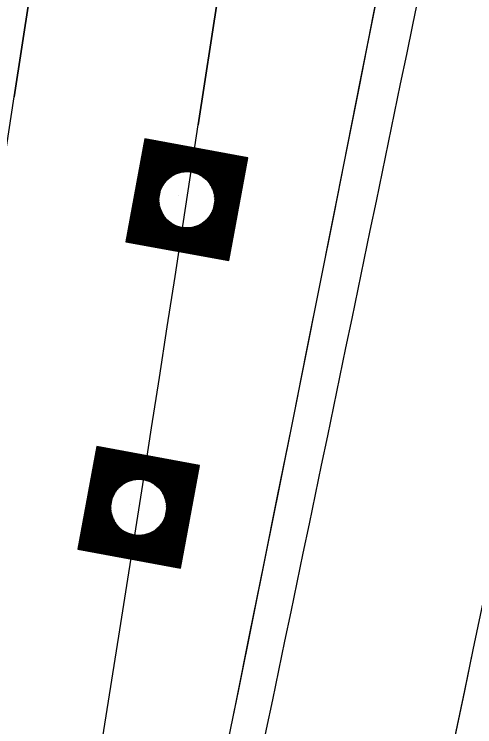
# Model space of a CAD drawing. Extents: x 14104283 to 14120882, y 8635219 to 8671666.
# Drawn here: x 14107885.37 to 14107915.06, y 8639559 to 8639604.94 of the extents above; entities that cross this region are included whole.
import ezdxf

# ---------------------------------------------------------------- set-up
doc = ezdxf.new("R2010")
doc.units = 0
for name, color, linetype in [('dsnCellElements', 7, 'Continuous'), ('dsnNonPlotable', 7, 'Continuous'), ('dsnPaintPlaceBrokenLineWhite', 7, 'Continuous'), ('dsnPaintPlaceEdgeLineLeftYellow', 7, 'Continuous'), ('dsnPaintPlaceEdgeLineRightWhite', 7, 'Continuous'), ('dsnPaintRemoveDoubleCenterLineYellow', 7, 'Continuous'), ('dsnShadingPaved', 7, 'Continuous'), ('dsnStdLabel', 7, 'Continuous'), ('dsnStgShadingPrevPav', 7, 'Continuous')]:
    doc.layers.add(name, color=color, linetype=linetype)

msp = doc.modelspace()

# ---------------------------------------------------------------- linework, layer by layer
at = {"layer": 'dsnCellElements'}
for centre in [(14107896.495, 8639592.976), (14107893.394, 8639573.144)]:
    msp.add_circle(centre, 1.815, dxfattribs=at)
at = {"layer": 'dsnNonPlotable'}
for p, q in [((14107895.946, 8639593.224), (14107895.945, 8639593.221)), ((14107892.866, 8639573.308), (14107892.865, 8639573.304))]:
    msp.add_line(p, q, dxfattribs=at)
at = {"layer": 'dsnPaintPlaceBrokenLineWhite'}
msp.add_line((14107897.232, 8639597.803), (14108002.801, 8640289.797), dxfattribs=at)
msp.add_arc((14101471.577, 8640578.084), 6500, 347.6102117, 351.3259889, dxfattribs=at)
at = {"layer": 'dsnPaintPlaceEdgeLineLeftYellow'}
msp.add_arc((14088910.944, 8643520.525), 19430.018, 347.6454697, 348.764283, dxfattribs=at)
at = {"layer": 'dsnPaintPlaceEdgeLineRightWhite'}
msp.add_line((14107908.713, 8639752.631), (14107885.369, 8639599.613), dxfattribs=at)
for centre, radius, end in [((14089678.7, 8643364.108), 18658.5, 348.7760361), ((14101471.577, 8640578.084), 6488, 351.3259889)]:
    msp.add_arc(centre, radius, 347.6102117, end, dxfattribs=at)
at = {"layer": 'dsnPaintRemoveDoubleCenterLineYellow'}
msp.add_arc((14089669.259, 8643291.433), 18640.114, 347.5462626, 348.776036, dxfattribs=at)
at = {"layer": 'dsnShadingPaved'}
for p, q in [((14107885.369, 8639599.613), (14107990.938, 8640291.607)), ((14108002.801, 8640289.797), (14107897.232, 8639597.803))]:
    msp.add_line(p, q, dxfattribs=at)
for centre, radius, start, end in [((14089678.7, 8643364.108), 18628, 347.714933, 348.7760361), ((14089678.7, 8643364.108), 18640, 347.714933, 348.7760361), ((14088910.944, 8643520.525), 19430.018, 347.6454697, 348.764283), ((14089678.7, 8643364.108), 18658.5, 347.6102117, 348.7760361), ((14101471.577, 8640578.084), 6488, 347.6102117, 351.3259889), ((14101471.577, 8640578.084), 6500, 347.6102117, 351.3259889)]:
    msp.add_arc(centre, radius, start, end, dxfattribs=at)
at = {"layer": 'dsnStdLabel'}
for points in [[(14107899.197, 8639589.051), (14107900.419, 8639595.677), (14107893.793, 8639596.9), (14107892.57, 8639590.274), (14107899.197, 8639589.051)], [(14107899.193, 8639589.052), (14107900.415, 8639595.675), (14107893.796, 8639596.896), (14107892.575, 8639590.277), (14107899.197, 8639589.055)], [(14107899.19, 8639589.052), (14107900.411, 8639595.672), (14107893.799, 8639596.892), (14107892.579, 8639590.28), (14107899.198, 8639589.058)], [(14107899.182, 8639589.209), (14107900.369, 8639595.643), (14107893.828, 8639596.849), (14107892.621, 8639590.309), (14107899.205, 8639589.094)], [(14107899.152, 8639589.251), (14107900.326, 8639595.613), (14107893.857, 8639596.807), (14107892.663, 8639590.338), (14107899.211, 8639589.13)], [(14107899.123, 8639589.294), (14107900.284, 8639595.584), (14107893.886, 8639596.765), (14107892.706, 8639590.367), (14107899.218, 8639589.165)], [(14107899.094, 8639589.336), (14107900.242, 8639595.555), (14107893.915, 8639596.723), (14107892.748, 8639590.396), (14107899.182, 8639589.209)], [(14107899.065, 8639589.378), (14107900.2, 8639595.526), (14107893.944, 8639596.68), (14107892.79, 8639590.425), (14107899.152, 8639589.251)], [(14107899.036, 8639589.42), (14107900.157, 8639595.497), (14107893.974, 8639596.638), (14107892.833, 8639590.454), (14107899.123, 8639589.294)], [(14107899.007, 8639589.463), (14107900.115, 8639595.468), (14107894.003, 8639596.596), (14107892.875, 8639590.483), (14107899.094, 8639589.336)], [(14107898.978, 8639589.505), (14107900.073, 8639595.439), (14107894.032, 8639596.553), (14107892.917, 8639590.513), (14107899.065, 8639589.378)], [(14107898.949, 8639589.547), (14107900.03, 8639595.41), (14107894.061, 8639596.511), (14107892.959, 8639590.542), (14107899.036, 8639589.42)], [(14107898.92, 8639589.59), (14107899.988, 8639595.381), (14107894.09, 8639596.469), (14107893.002, 8639590.571), (14107899.007, 8639589.463)], [(14107898.89, 8639589.632), (14107899.946, 8639595.351), (14107894.119, 8639596.427), (14107893.044, 8639590.6), (14107898.978, 8639589.505)], [(14107898.861, 8639589.674), (14107899.904, 8639595.322), (14107894.148, 8639596.384), (14107893.086, 8639590.629), (14107898.949, 8639589.547)], [(14107898.832, 8639589.716), (14107899.861, 8639595.293), (14107894.177, 8639596.342), (14107893.129, 8639590.658), (14107898.92, 8639589.59)], [(14107898.803, 8639589.759), (14107899.819, 8639595.264), (14107894.206, 8639596.3), (14107893.171, 8639590.687), (14107898.89, 8639589.632)], [(14107898.774, 8639589.801), (14107899.777, 8639595.235), (14107894.236, 8639596.257), (14107893.213, 8639590.716), (14107898.861, 8639589.674)], [(14107898.745, 8639589.843), (14107899.734, 8639595.206), (14107894.265, 8639596.215), (14107893.255, 8639590.745), (14107898.832, 8639589.716)], [(14107898.716, 8639589.886), (14107899.692, 8639595.177), (14107894.294, 8639596.173), (14107893.298, 8639590.775), (14107898.803, 8639589.759)], [(14107898.687, 8639589.928), (14107899.65, 8639595.148), (14107894.323, 8639596.131), (14107893.34, 8639590.804), (14107898.774, 8639589.801)], [(14107898.658, 8639589.97), (14107899.608, 8639595.119), (14107894.352, 8639596.088), (14107893.382, 8639590.833), (14107898.745, 8639589.843)], [(14107898.628, 8639590.012), (14107899.565, 8639595.089), (14107894.381, 8639596.046), (14107893.425, 8639590.862), (14107898.716, 8639589.886)], [(14107898.599, 8639590.055), (14107899.523, 8639595.06), (14107894.41, 8639596.004), (14107893.467, 8639590.891), (14107898.687, 8639589.928)], [(14107898.57, 8639590.097), (14107899.481, 8639595.031), (14107894.439, 8639595.961), (14107893.509, 8639590.92), (14107898.658, 8639589.97)], [(14107898.541, 8639590.139), (14107899.438, 8639595.002), (14107894.468, 8639595.919), (14107893.551, 8639590.949), (14107898.628, 8639590.012)], [(14107898.512, 8639590.182), (14107899.396, 8639594.973), (14107894.498, 8639595.877), (14107893.594, 8639590.978), (14107898.599, 8639590.055)], [(14107898.483, 8639590.224), (14107899.354, 8639594.944), (14107894.527, 8639595.835), (14107893.636, 8639591.007), (14107898.57, 8639590.097)], [(14107898.454, 8639590.266), (14107899.312, 8639594.915), (14107894.556, 8639595.792), (14107893.678, 8639591.037), (14107898.541, 8639590.139)], [(14107898.425, 8639590.308), (14107899.269, 8639594.886), (14107894.585, 8639595.75), (14107893.721, 8639591.066), (14107898.512, 8639590.182)], [(14107898.396, 8639590.351), (14107899.227, 8639594.857), (14107894.614, 8639595.708), (14107893.763, 8639591.095), (14107898.483, 8639590.224)], [(14107898.366, 8639590.393), (14107899.185, 8639594.827), (14107894.643, 8639595.665), (14107893.805, 8639591.124), (14107898.454, 8639590.266)], [(14107898.337, 8639590.435), (14107899.142, 8639594.798), (14107894.672, 8639595.623), (14107893.847, 8639591.153), (14107898.425, 8639590.308)], [(14107898.308, 8639590.478), (14107899.1, 8639594.769), (14107894.701, 8639595.581), (14107893.89, 8639591.182), (14107898.396, 8639590.351)], [(14107898.279, 8639590.52), (14107899.058, 8639594.74), (14107894.73, 8639595.539), (14107893.932, 8639591.211), (14107898.366, 8639590.393)], [(14107898.25, 8639590.562), (14107899.016, 8639594.711), (14107894.76, 8639595.496), (14107893.974, 8639591.24), (14107898.337, 8639590.435)], [(14107898.221, 8639590.604), (14107898.973, 8639594.682), (14107894.789, 8639595.454), (14107894.017, 8639591.269), (14107898.308, 8639590.478)], [(14107898.192, 8639590.647), (14107898.931, 8639594.653), (14107894.818, 8639595.412), (14107894.059, 8639591.298), (14107898.279, 8639590.52)], [(14107898.163, 8639590.689), (14107898.889, 8639594.624), (14107894.847, 8639595.369), (14107894.101, 8639591.328), (14107898.25, 8639590.562)], [(14107898.134, 8639590.731), (14107898.846, 8639594.595), (14107894.876, 8639595.327), (14107894.143, 8639591.357), (14107898.221, 8639590.604)], [(14107898.104, 8639590.773), (14107898.804, 8639594.565), (14107894.905, 8639595.285), (14107894.186, 8639591.386), (14107898.192, 8639590.647)], [(14107898.075, 8639590.816), (14107898.762, 8639594.536), (14107894.934, 8639595.243), (14107894.228, 8639591.415), (14107898.163, 8639590.689)], [(14107898.046, 8639590.858), (14107898.72, 8639594.507), (14107894.963, 8639595.2), (14107894.27, 8639591.444), (14107898.134, 8639590.731)], [(14107898.017, 8639590.9), (14107898.677, 8639594.478), (14107894.992, 8639595.158), (14107894.313, 8639591.473), (14107898.104, 8639590.773)], [(14107897.988, 8639590.943), (14107898.635, 8639594.449), (14107895.022, 8639595.116), (14107894.355, 8639591.502), (14107898.075, 8639590.816)], [(14107897.959, 8639590.985), (14107898.593, 8639594.42), (14107895.051, 8639595.073), (14107894.397, 8639591.531), (14107898.046, 8639590.858)], [(14107896.482, 8639594.772), (14107895.08, 8639595.031), (14107894.821, 8639593.629)], [(14107896.325, 8639594.764), (14107895.109, 8639594.989), (14107894.884, 8639593.773)], [(14107896.207, 8639594.749), (14107895.138, 8639594.947), (14107894.941, 8639593.877)], [(14107896.109, 8639594.731), (14107895.167, 8639594.904), (14107894.993, 8639593.962)], [(14107896.023, 8639594.709), (14107895.196, 8639594.862), (14107895.044, 8639594.035)], [(14107895.946, 8639594.687), (14107895.225, 8639594.82), (14107895.092, 8639594.099)], [(14107895.876, 8639594.663), (14107895.254, 8639594.777), (14107895.14, 8639594.155)], [(14107895.812, 8639594.638), (14107895.284, 8639594.735), (14107895.186, 8639594.207)], [(14107895.752, 8639594.612), (14107895.313, 8639594.693), (14107895.232, 8639594.253)], [(14107895.696, 8639594.585), (14107895.342, 8639594.651), (14107895.276, 8639594.296)], [(14107895.644, 8639594.558), (14107895.371, 8639594.608), (14107895.321, 8639594.336)], [(14107895.594, 8639594.53), (14107895.4, 8639594.566), (14107895.364, 8639594.372)], [(14107895.547, 8639594.502), (14107895.429, 8639594.524), (14107895.407, 8639594.406)], [(14107895.502, 8639594.473), (14107895.458, 8639594.481), (14107895.45, 8639594.437)], [(14107898.292, 8639592.989), (14107898.55, 8639594.391), (14107897.148, 8639594.65)], [(14107898.284, 8639593.145), (14107898.508, 8639594.362), (14107897.292, 8639594.586)], [(14107898.269, 8639593.263), (14107898.466, 8639594.333), (14107897.397, 8639594.53)], [(14107898.25, 8639593.362), (14107898.424, 8639594.303), (14107897.482, 8639594.477)], [(14107898.229, 8639593.447), (14107898.381, 8639594.274), (14107897.554, 8639594.427)], [(14107898.206, 8639593.524), (14107898.339, 8639594.245), (14107897.618, 8639594.378)], [(14107898.182, 8639593.594), (14107898.297, 8639594.216), (14107897.675, 8639594.331)], [(14107898.157, 8639593.659), (14107898.254, 8639594.187), (14107897.726, 8639594.285)], [(14107898.131, 8639593.718), (14107898.212, 8639594.158), (14107897.773, 8639594.239)], [(14107898.104, 8639593.774), (14107898.17, 8639594.129), (14107897.815, 8639594.194)], [(14107898.077, 8639593.827), (14107898.128, 8639594.1), (14107897.855, 8639594.15)], [(14107898.05, 8639593.877), (14107898.085, 8639594.071), (14107897.891, 8639594.106)], [(14107898.021, 8639593.924), (14107898.043, 8639594.041), (14107897.925, 8639594.063)], [(14107897.993, 8639593.968), (14107898.001, 8639594.012), (14107897.957, 8639594.02)], [(14107894.698, 8639592.963), (14107894.439, 8639591.56), (14107895.842, 8639591.302)], [(14107894.706, 8639592.806), (14107894.482, 8639591.59), (14107895.698, 8639591.365)], [(14107894.721, 8639592.688), (14107894.524, 8639591.619), (14107895.593, 8639591.421)], [(14107894.74, 8639592.59), (14107894.566, 8639591.648), (14107895.508, 8639591.474)], [(14107894.761, 8639592.504), (14107894.609, 8639591.677), (14107895.435, 8639591.524)], [(14107894.784, 8639592.427), (14107894.651, 8639591.706), (14107895.372, 8639591.573)], [(14107894.808, 8639592.357), (14107894.693, 8639591.735), (14107895.315, 8639591.62)], [(14107894.833, 8639592.293), (14107894.735, 8639591.764), (14107895.264, 8639591.667)], [(14107894.859, 8639592.233), (14107894.778, 8639591.793), (14107895.217, 8639591.712)], [(14107894.885, 8639592.177), (14107894.82, 8639591.822), (14107895.174, 8639591.757)], [(14107894.913, 8639592.124), (14107894.862, 8639591.852), (14107895.135, 8639591.801)], [(14107894.94, 8639592.075), (14107894.905, 8639591.881), (14107895.098, 8639591.845)], [(14107897.872, 8639591.112), (14107898.049, 8639592.074)], [(14107897.901, 8639591.069), (14107898.105, 8639592.179)], [(14107897.93, 8639591.027), (14107898.169, 8639592.322)], [(14107894.969, 8639592.028), (14107894.947, 8639591.91), (14107895.065, 8639591.888)], [(14107894.997, 8639591.983), (14107894.989, 8639591.939), (14107895.033, 8639591.931)], [(14107897.639, 8639591.45), (14107897.669, 8639591.616)], [(14107897.668, 8639591.408), (14107897.713, 8639591.655)], [(14107897.697, 8639591.365), (14107897.758, 8639591.698)], [(14107897.726, 8639591.323), (14107897.804, 8639591.745)], [(14107897.755, 8639591.281), (14107897.85, 8639591.796)], [(14107897.784, 8639591.239), (14107897.898, 8639591.853)], [(14107897.813, 8639591.196), (14107897.946, 8639591.916)], [(14107897.842, 8639591.154), (14107897.997, 8639591.989)], [(14107896.508, 8639591.179), (14107898.017, 8639590.9)], [(14107896.665, 8639591.187), (14107897.988, 8639590.943)], [(14107896.783, 8639591.202), (14107897.959, 8639590.985)], [(14107896.881, 8639591.221), (14107897.93, 8639591.027)], [(14107896.967, 8639591.242), (14107897.901, 8639591.069)], [(14107897.043, 8639591.265), (14107897.872, 8639591.112)], [(14107897.113, 8639591.289), (14107897.842, 8639591.154)], [(14107897.178, 8639591.314), (14107897.813, 8639591.196)], [(14107897.238, 8639591.339), (14107897.784, 8639591.239)], [(14107897.294, 8639591.366), (14107897.755, 8639591.281)], [(14107897.346, 8639591.393), (14107897.726, 8639591.323)], [(14107897.396, 8639591.421), (14107897.697, 8639591.365)], [(14107897.443, 8639591.449), (14107897.668, 8639591.408)], [(14107897.488, 8639591.478), (14107897.639, 8639591.45)], [(14107896.096, 8639569.219), (14107897.318, 8639575.846), (14107890.692, 8639577.068), (14107889.469, 8639570.442), (14107896.096, 8639569.219)], [(14107896.092, 8639569.22), (14107897.314, 8639575.843), (14107890.695, 8639577.064), (14107889.474, 8639570.445), (14107896.096, 8639569.223)], [(14107896.089, 8639569.221), (14107897.31, 8639575.84), (14107890.698, 8639577.06), (14107889.478, 8639570.448), (14107896.097, 8639569.227)], [(14107896.081, 8639569.377), (14107897.268, 8639575.811), (14107890.727, 8639577.018), (14107889.52, 8639570.477), (14107896.104, 8639569.262)], [(14107896.052, 8639569.42), (14107897.225, 8639575.782), (14107890.756, 8639576.975), (14107889.563, 8639570.506), (14107896.11, 8639569.298)], [(14107896.022, 8639569.462), (14107897.183, 8639575.753), (14107890.785, 8639576.933), (14107889.605, 8639570.535), (14107896.117, 8639569.334)], [(14107895.993, 8639569.504), (14107897.141, 8639575.723), (14107890.814, 8639576.891), (14107889.647, 8639570.564), (14107896.081, 8639569.377)], [(14107895.964, 8639569.546), (14107897.099, 8639575.694), (14107890.844, 8639576.849), (14107889.689, 8639570.593), (14107896.052, 8639569.42)], [(14107895.935, 8639569.589), (14107897.056, 8639575.665), (14107890.873, 8639576.806), (14107889.732, 8639570.623), (14107896.022, 8639569.462)], [(14107895.906, 8639569.631), (14107897.014, 8639575.636), (14107890.902, 8639576.764), (14107889.774, 8639570.652), (14107895.993, 8639569.504)], [(14107895.877, 8639569.673), (14107896.972, 8639575.607), (14107890.931, 8639576.722), (14107889.816, 8639570.681), (14107895.964, 8639569.546)], [(14107895.848, 8639569.716), (14107896.929, 8639575.578), (14107890.96, 8639576.679), (14107889.858, 8639570.71), (14107895.935, 8639569.589)], [(14107895.819, 8639569.758), (14107896.887, 8639575.549), (14107890.989, 8639576.637), (14107889.901, 8639570.739), (14107895.906, 8639569.631)], [(14107895.79, 8639569.8), (14107896.845, 8639575.52), (14107891.018, 8639576.595), (14107889.943, 8639570.768), (14107895.877, 8639569.673)], [(14107895.76, 8639569.842), (14107896.803, 8639575.491), (14107891.047, 8639576.553), (14107889.985, 8639570.797), (14107895.848, 8639569.716)], [(14107895.731, 8639569.885), (14107896.76, 8639575.461), (14107891.076, 8639576.51), (14107890.028, 8639570.826), (14107895.819, 8639569.758)], [(14107895.702, 8639569.927), (14107896.718, 8639575.432), (14107891.106, 8639576.468), (14107890.07, 8639570.855), (14107895.79, 8639569.8)], [(14107895.673, 8639569.969), (14107896.676, 8639575.403), (14107891.135, 8639576.426), (14107890.112, 8639570.885), (14107895.76, 8639569.842)], [(14107895.644, 8639570.012), (14107896.633, 8639575.374), (14107891.164, 8639576.383), (14107890.154, 8639570.914), (14107895.731, 8639569.885)], [(14107895.615, 8639570.054), (14107896.591, 8639575.345), (14107891.193, 8639576.341), (14107890.197, 8639570.943), (14107895.702, 8639569.927)], [(14107895.586, 8639570.096), (14107896.549, 8639575.316), (14107891.222, 8639576.299), (14107890.239, 8639570.972), (14107895.673, 8639569.969)], [(14107895.557, 8639570.138), (14107896.507, 8639575.287), (14107891.251, 8639576.257), (14107890.281, 8639571.001), (14107895.644, 8639570.012)], [(14107895.528, 8639570.181), (14107896.464, 8639575.258), (14107891.28, 8639576.214), (14107890.324, 8639571.03), (14107895.615, 8639570.054)], [(14107895.498, 8639570.223), (14107896.422, 8639575.229), (14107891.309, 8639576.172), (14107890.366, 8639571.059), (14107895.586, 8639570.096)], [(14107895.469, 8639570.265), (14107896.38, 8639575.2), (14107891.338, 8639576.13), (14107890.408, 8639571.088), (14107895.557, 8639570.138)], [(14107895.44, 8639570.308), (14107896.337, 8639575.17), (14107891.368, 8639576.087), (14107890.45, 8639571.117), (14107895.528, 8639570.181)], [(14107895.411, 8639570.35), (14107896.295, 8639575.141), (14107891.397, 8639576.045), (14107890.493, 8639571.147), (14107895.498, 8639570.223)], [(14107895.382, 8639570.392), (14107896.253, 8639575.112), (14107891.426, 8639576.003), (14107890.535, 8639571.176), (14107895.469, 8639570.265)], [(14107895.353, 8639570.434), (14107896.211, 8639575.083), (14107891.455, 8639575.961), (14107890.577, 8639571.205), (14107895.44, 8639570.308)], [(14107895.324, 8639570.477), (14107896.168, 8639575.054), (14107891.484, 8639575.918), (14107890.62, 8639571.234), (14107895.411, 8639570.35)], [(14107895.295, 8639570.519), (14107896.126, 8639575.025), (14107891.513, 8639575.876), (14107890.662, 8639571.263), (14107895.382, 8639570.392)], [(14107895.266, 8639570.561), (14107896.084, 8639574.996), (14107891.542, 8639575.834), (14107890.704, 8639571.292), (14107895.353, 8639570.434)], [(14107895.236, 8639570.604), (14107896.041, 8639574.967), (14107891.571, 8639575.791), (14107890.746, 8639571.321), (14107895.324, 8639570.477)], [(14107895.207, 8639570.646), (14107895.999, 8639574.938), (14107891.6, 8639575.749), (14107890.789, 8639571.35), (14107895.295, 8639570.519)], [(14107895.178, 8639570.688), (14107895.957, 8639574.908), (14107891.63, 8639575.707), (14107890.831, 8639571.379), (14107895.266, 8639570.561)], [(14107895.149, 8639570.73), (14107895.915, 8639574.879), (14107891.659, 8639575.665), (14107890.873, 8639571.409), (14107895.236, 8639570.604)], [(14107895.12, 8639570.773), (14107895.872, 8639574.85), (14107891.688, 8639575.622), (14107890.916, 8639571.438), (14107895.207, 8639570.646)], [(14107895.091, 8639570.815), (14107895.83, 8639574.821), (14107891.717, 8639575.58), (14107890.958, 8639571.467), (14107895.178, 8639570.688)], [(14107895.062, 8639570.857), (14107895.788, 8639574.792), (14107891.746, 8639575.538), (14107891, 8639571.496), (14107895.149, 8639570.73)], [(14107895.033, 8639570.899), (14107895.745, 8639574.763), (14107891.775, 8639575.495), (14107891.042, 8639571.525), (14107895.12, 8639570.773)], [(14107895.004, 8639570.942), (14107895.703, 8639574.734), (14107891.804, 8639575.453), (14107891.085, 8639571.554), (14107895.091, 8639570.815)], [(14107894.974, 8639570.984), (14107895.661, 8639574.705), (14107891.833, 8639575.411), (14107891.127, 8639571.583), (14107895.062, 8639570.857)], [(14107894.945, 8639571.026), (14107895.619, 8639574.676), (14107891.862, 8639575.369), (14107891.169, 8639571.612), (14107895.033, 8639570.899)], [(14107894.916, 8639571.069), (14107895.576, 8639574.646), (14107891.891, 8639575.326), (14107891.212, 8639571.641), (14107895.004, 8639570.942)], [(14107894.887, 8639571.111), (14107895.534, 8639574.617), (14107891.921, 8639575.284), (14107891.254, 8639571.671), (14107894.974, 8639570.984)], [(14107894.858, 8639571.153), (14107895.492, 8639574.588), (14107891.95, 8639575.242), (14107891.296, 8639571.7), (14107894.945, 8639571.026)], [(14107893.381, 8639574.941), (14107891.979, 8639575.199), (14107891.72, 8639573.797)], [(14107893.224, 8639574.933), (14107892.008, 8639575.157), (14107891.784, 8639573.941)], [(14107893.106, 8639574.918), (14107892.037, 8639575.115), (14107891.84, 8639574.046)], [(14107893.008, 8639574.899), (14107892.066, 8639575.073), (14107891.892, 8639574.131)], [(14107892.922, 8639574.878), (14107892.095, 8639575.03), (14107891.943, 8639574.203)], [(14107892.845, 8639574.855), (14107892.124, 8639574.988), (14107891.991, 8639574.267)], [(14107892.776, 8639574.831), (14107892.153, 8639574.946), (14107892.039, 8639574.324)], [(14107892.711, 8639574.806), (14107892.183, 8639574.903), (14107892.085, 8639574.375)], [(14107892.651, 8639574.78), (14107892.212, 8639574.861), (14107892.131, 8639574.422)], [(14107892.595, 8639574.754), (14107892.241, 8639574.819), (14107892.175, 8639574.464)], [(14107892.543, 8639574.726), (14107892.27, 8639574.777), (14107892.22, 8639574.504)], [(14107892.493, 8639574.699), (14107892.299, 8639574.734), (14107892.263, 8639574.54)], [(14107892.446, 8639574.67), (14107892.328, 8639574.692), (14107892.306, 8639574.574)], [(14107892.401, 8639574.642), (14107892.357, 8639574.65), (14107892.349, 8639574.606)], [(14107895.191, 8639573.157), (14107895.45, 8639574.559), (14107894.047, 8639574.818)], [(14107895.183, 8639573.314), (14107895.407, 8639574.53), (14107894.191, 8639574.754)], [(14107895.168, 8639573.432), (14107895.365, 8639574.501), (14107894.296, 8639574.698)], [(14107895.149, 8639573.53), (14107895.323, 8639574.472), (14107894.381, 8639574.646)], [(14107895.128, 8639573.616), (14107895.28, 8639574.443), (14107894.453, 8639574.595)], [(14107895.105, 8639573.692), (14107895.238, 8639574.414), (14107894.517, 8639574.547)], [(14107895.081, 8639573.762), (14107895.196, 8639574.384), (14107894.574, 8639574.499)], [(14107895.056, 8639573.827), (14107895.154, 8639574.355), (14107894.625, 8639574.453)], [(14107895.03, 8639573.887), (14107895.111, 8639574.326), (14107894.672, 8639574.407)], [(14107895.004, 8639573.943), (14107895.069, 8639574.297), (14107894.715, 8639574.362)], [(14107894.976, 8639573.995), (14107895.027, 8639574.268), (14107894.754, 8639574.318)], [(14107894.949, 8639574.045), (14107894.984, 8639574.239), (14107894.79, 8639574.275)], [(14107894.92, 8639574.092), (14107894.942, 8639574.21), (14107894.824, 8639574.231)], [(14107894.892, 8639574.137), (14107894.9, 8639574.181), (14107894.856, 8639574.189)], [(14107891.597, 8639573.131), (14107891.338, 8639571.729), (14107892.741, 8639571.47)], [(14107891.605, 8639572.974), (14107891.381, 8639571.758), (14107892.597, 8639571.533)], [(14107891.62, 8639572.856), (14107891.423, 8639571.787), (14107892.492, 8639571.59)], [(14107891.639, 8639572.758), (14107891.465, 8639571.816), (14107892.407, 8639571.642)], [(14107891.66, 8639572.672), (14107891.508, 8639571.845), (14107892.335, 8639571.693)], [(14107891.683, 8639572.595), (14107891.55, 8639571.874), (14107892.271, 8639571.741)], [(14107891.707, 8639572.525), (14107891.592, 8639571.903), (14107892.214, 8639571.789)], [(14107891.732, 8639572.461), (14107891.634, 8639571.933), (14107892.163, 8639571.835)], [(14107891.758, 8639572.401), (14107891.677, 8639571.962), (14107892.116, 8639571.881)], [(14107891.784, 8639572.345), (14107891.719, 8639571.991), (14107892.073, 8639571.925)], [(14107894.8, 8639571.238), (14107895.004, 8639572.347)], [(14107894.829, 8639571.195), (14107895.068, 8639572.491)], [(14107891.812, 8639572.293), (14107891.761, 8639572.02), (14107892.034, 8639571.97)], [(14107891.839, 8639572.243), (14107891.804, 8639572.049), (14107891.997, 8639572.013)], [(14107891.868, 8639572.196), (14107891.846, 8639572.078), (14107891.964, 8639572.056)], [(14107891.896, 8639572.151), (14107891.888, 8639572.107), (14107891.932, 8639572.099)], [(14107894.596, 8639571.534), (14107894.657, 8639571.866)], [(14107894.625, 8639571.491), (14107894.703, 8639571.913)], [(14107894.654, 8639571.449), (14107894.749, 8639571.964)], [(14107894.683, 8639571.407), (14107894.797, 8639572.021)], [(14107894.712, 8639571.365), (14107894.845, 8639572.084)], [(14107894.742, 8639571.322), (14107894.896, 8639572.157)], [(14107894.771, 8639571.28), (14107894.948, 8639572.242)], [(14107893.78, 8639571.389), (14107894.829, 8639571.195)], [(14107893.866, 8639571.41), (14107894.8, 8639571.238)], [(14107893.943, 8639571.433), (14107894.771, 8639571.28)], [(14107894.012, 8639571.457), (14107894.742, 8639571.322)], [(14107894.077, 8639571.482), (14107894.712, 8639571.365)], [(14107894.137, 8639571.508), (14107894.683, 8639571.407)], [(14107894.193, 8639571.534), (14107894.654, 8639571.449)], [(14107894.245, 8639571.562), (14107894.625, 8639571.491)], [(14107894.295, 8639571.589), (14107894.596, 8639571.534)], [(14107894.342, 8639571.618), (14107894.567, 8639571.576)], [(14107894.387, 8639571.646), (14107894.538, 8639571.618)], [(14107894.538, 8639571.618), (14107894.568, 8639571.784)], [(14107894.567, 8639571.576), (14107894.613, 8639571.823)], [(14107893.407, 8639571.347), (14107894.916, 8639571.069)], [(14107893.564, 8639571.355), (14107894.887, 8639571.111)], [(14107893.682, 8639571.37), (14107894.858, 8639571.153)]]:
    msp.add_lwpolyline(points, dxfattribs=at)
at = {"layer": 'dsnStgShadingPrevPav'}
for centre, radius, start, end in [((14098576.761, 8641447.78), 9456, 348.4493429, 351.6728455), ((14098576.761, 8641447.78), 9468, 347.8072551, 351.6728455), ((14098576.761, 8641447.78), 9468, 348.1945818, 351.6728455), ((14098576.761, 8641447.78), 9488, 348.2025245, 351.6728455), ((14098576.761, 8641447.78), 9488, 348.2025245, 351.6728455), ((14098576.761, 8641447.78), 9512, 348.1761969, 351.6535365), ((14098576.761, 8641447.78), 9512, 348.2120116, 351.6535365), ((14098576.761, 8641447.78), 9450, 348.2207777, 350.242299), ((14098576.761, 8641447.78), 9456, 348.4493429, 350.1957015), ((14089678.7, 8643364.108), 18616, 348.0148074, 348.7760361), ((14089678.7, 8643364.108), 18616, 348.0148074, 348.7760361), ((14089678.7, 8643364.108), 18628, 347.714997, 348.7760361)]:
    msp.add_arc(centre, radius, start, end, dxfattribs=at)

doc.saveas('drawing.dxf')
